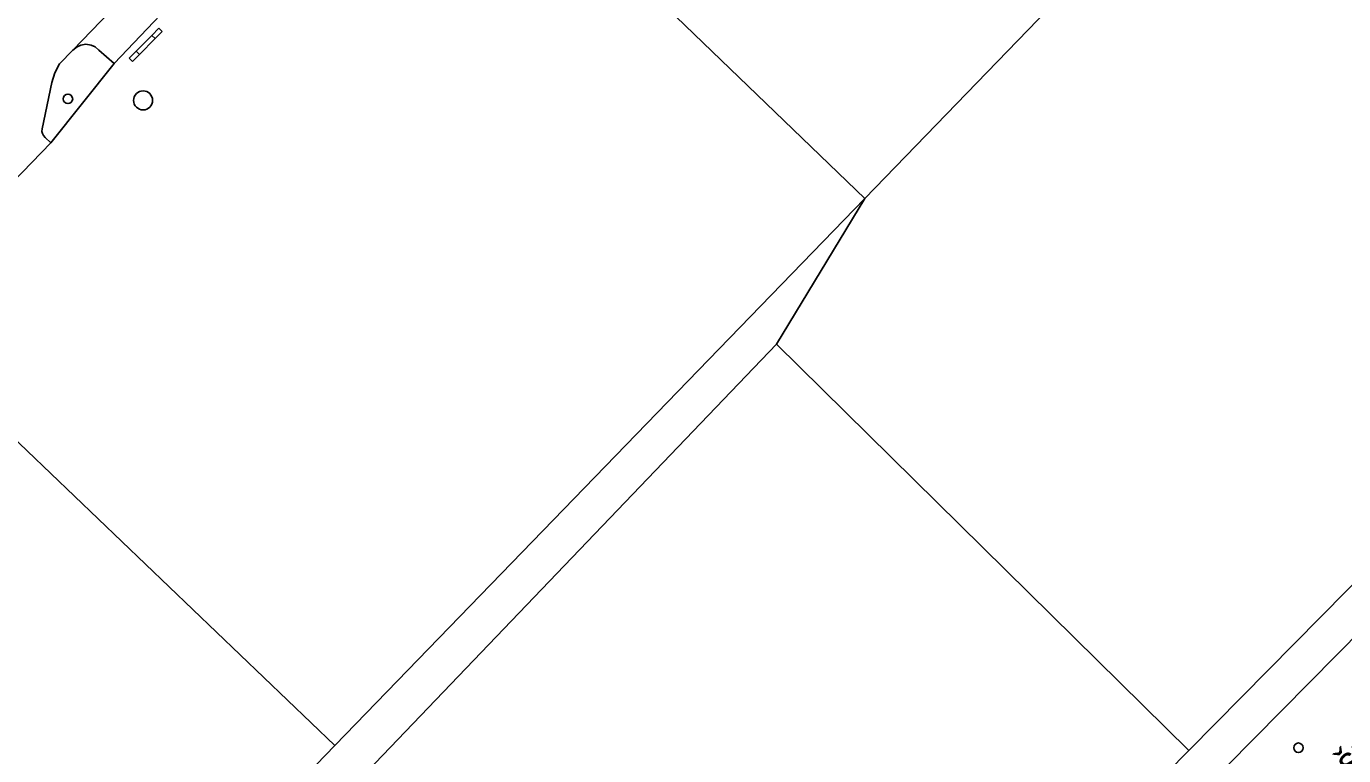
# Model space of a CAD drawing. Extents: x -598233 to -596890, y -1157848 to -1156431.
# Drawn here: x -597897.7 to -597828.6, y -1156670.4 to -1156632.2 of the extents above; entities that cross this region are included whole.
import ezdxf

# ---------------------------------------------------------------- set-up
doc = ezdxf.new("R2010")
doc.units = 0
for name, color, linetype in [('Level 10', 7, 'Continuous'), ('Level 11', 7, 'Continuous'), ('Level 24', 7, 'Continuous'), ('Level 27', 7, 'Continuous'), ('Level 28', 7, 'Continuous'), ('Level 50', 7, 'Continuous'), ('Level 51', 7, 'Continuous')]:
    doc.layers.add(name, color=color, linetype=linetype)

msp = doc.modelspace()

# ---------------------------------------------------------------- linework, layer by layer
at = {"layer": 'Level 10'}
for points in [[(-597889.34, -1156627.29), (-597889.5, -1156627.49), (-597889.62, -1156627.7199), (-597889.65, -1156627.9699), (-597889.62, -1156628.23), (-597889.52, -1156628.45), (-597889.34, -1156628.6599), (-597888.58, -1156629.37), (-597893.07, -1156634.11), (-597893.87, -1156633.4099), (-597894.06, -1156633.24), (-597894.27, -1156633.14), (-597894.55, -1156633.1), (-597894.81, -1156633.15), (-597895.01, -1156633.24), (-597895.23, -1156633.4099)], [(-597895.23, -1156633.4099), (-597895.94, -1156634.13), (-597896.17, -1156634.59), (-597896.34, -1156635.11), (-597896.84, -1156637.54), (-597896.85, -1156637.67), (-597896.82, -1156637.78), (-597896.77, -1156637.88), (-597896.69, -1156637.98), (-597896.39, -1156638.26), (-597899.88, -1156641.87)], [(-597843.8, -1156680.14), (-597843.5, -1156679.83), (-597839.86, -1156676.15), (-597839.09, -1156675.37), (-597834.74, -1156670.96), (-597813.17, -1156649.13)]]:
    msp.add_lwpolyline(points, dxfattribs=at)
at = {"layer": 'Level 11'}
for points in [[(-597847.7, -1156620.3), (-597840.36, -1156627.38), (-597853.72, -1156641.19), (-597877.27, -1156618.47)], [(-597889.34, -1156627.29), (-597895.23, -1156633.4099)], [(-597896.39, -1156638.26), (-597893.07, -1156634.11)], [(-597836.72, -1156670.13), (-597804.95, -1156637.96)], [(-597853.72, -1156641.19), (-597860.81, -1156648.51), (-597867.86, -1156655.8), (-597881.49, -1156669.88)], [(-597858.34, -1156648.82), (-597853.72, -1156641.19)], [(-597881.49, -1156669.88), (-597905.09, -1156647.28)], [(-597881.49, -1156669.88), (-597889.91, -1156678.58)], [(-597866.73, -1156700.6), (-597836.72, -1156670.13)]]:
    msp.add_lwpolyline(points, dxfattribs=at)
at = {"layer": 'Level 24'}
for points in [[(-597891.91, -1156633.46), (-597891.09, -1156632.63)], [(-597890.72, -1156632.26), (-597891.09, -1156632.63)], [(-597890.92, -1156632.8), (-597891.09, -1156632.63)], [(-597890.92, -1156632.8), (-597890.55, -1156632.43)], [(-597890.55, -1156632.43), (-597890.72, -1156632.26)], [(-597890.92, -1156632.8), (-597891.74, -1156633.63)], [(-597892.28, -1156633.83), (-597891.91, -1156633.46)], [(-597892.11, -1156634), (-597892.28, -1156633.83)], [(-597891.74, -1156633.63), (-597892.11, -1156634)], [(-597891.74, -1156633.63), (-597891.91, -1156633.46)]]:
    msp.add_lwpolyline(points, dxfattribs=at)
at = {"layer": 'Level 27'}
msp.add_circle((-597891.55, -1156636.04), 0.5, dxfattribs=at)
at = {"layer": 'Level 28'}
for centre in [(-597895.49, -1156635.96), (-597830.98, -1156669.99)]:
    msp.add_circle(centre, 0.25, dxfattribs=at)
at = {"layer": 'Level 51'}
for points in [[(-597888.12, -1156679.93), (-597858.34, -1156648.82)], [(-597836.72, -1156670.13), (-597858.34, -1156648.82)]]:
    msp.add_lwpolyline(points, dxfattribs=at)

# ---------------------------------------------------------------- texts
at = {"layer": 'Level 50'}
msp.add_text('Firkušného', height=1.5, rotation=45.489031, dxfattribs=at).set_placement((-597831.3221, -1156674.75))

doc.saveas('drawing.dxf')
